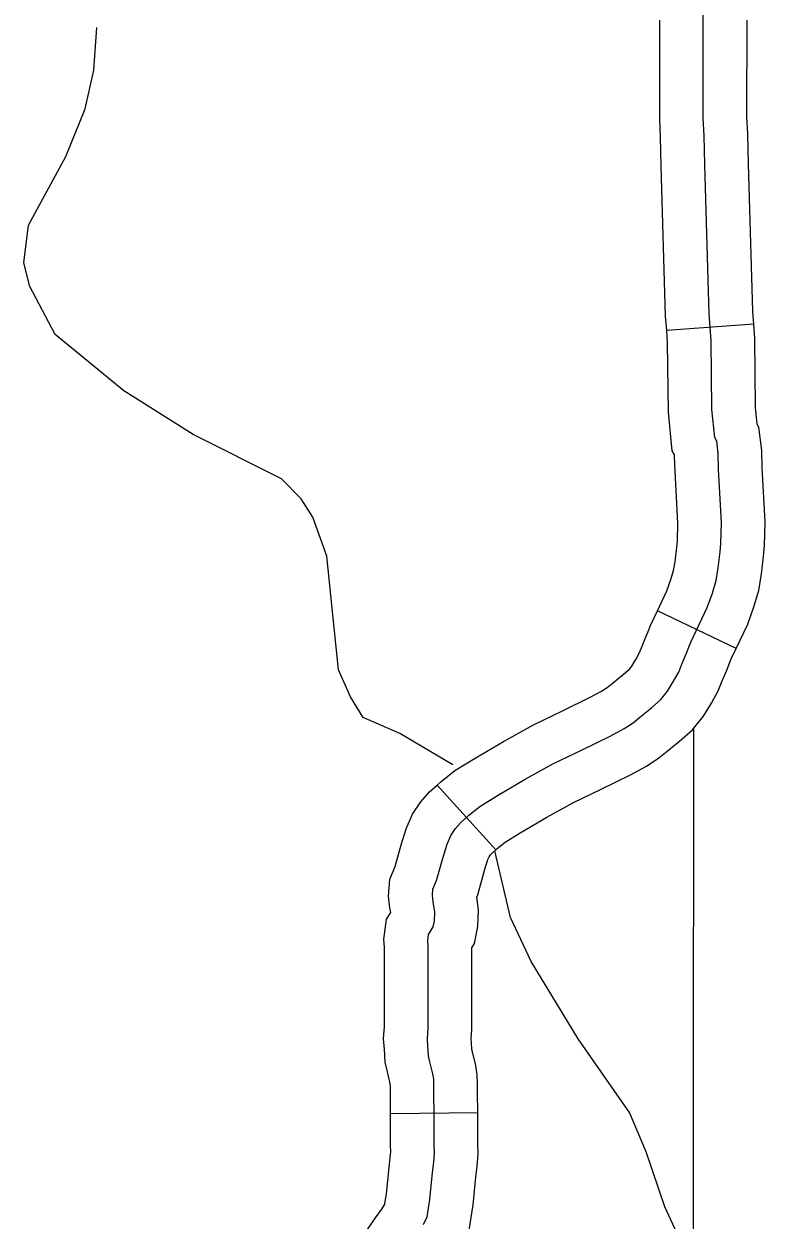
# Model space of a CAD drawing. Extents: x 1377389 to 1380723, y 1168351 to 1170484.
# Drawn here: x 1378767.78 to 1378793.25, y 1169253.33 to 1169294.44 of the extents above; entities that cross this region are included whole.
import ezdxf

# ---------------------------------------------------------------- set-up
doc = ezdxf.new("R2010")
doc.units = 0
doc.layers.add('B_Fill', color=7, linetype='Continuous')

msp = doc.modelspace()

# ---------------------------------------------------------------- linework, layer by layer
at = {"layer": 'B_Fill'}
for p, q in [((1378792.857, 1169284.117), (1378789.865, 1169283.897)), ((1378792.252, 1169272.974), (1378789.544, 1169274.265)), ((1378783.989, 1169266.056), (1378781.976, 1169268.279)), ((1378783.379, 1169257.014), (1378780.379, 1169256.975))]:
    msp.add_line(p, q, dxfattribs=at)
for points in [[(1378781.505, 1169253.181), (1378781.633, 1169253.437), (1378781.722, 1169254.04), (1378781.821, 1169254.968), (1378781.86, 1169255.323), (1378781.89, 1169255.649), (1378781.88, 1169255.915), (1378781.88, 1169256.922), (1378781.87, 1169257.692), (1378781.87, 1169257.959), (1378781.86, 1169258.166), (1378781.831, 1169258.354), (1378781.732, 1169258.768), (1378781.683, 1169258.976), (1378781.663, 1169259.311), (1378781.643, 1169259.558), (1378781.673, 1169259.923), (1378781.669, 1169262.011), (1378781.669, 1169262.753), (1378781.656, 1169262.942), (1378781.683, 1169263.145), (1378781.845, 1169263.401), (1378781.885, 1169263.604), (1378781.899, 1169263.914), (1378781.845, 1169264.265), (1378781.818, 1169264.495), (1378781.831, 1169264.697), (1378781.952, 1169264.994), (1378782.182, 1169265.804), (1378782.317, 1169266.25), (1378782.452, 1169266.547), (1378782.613, 1169266.79), (1378782.789, 1169266.992), (1378783.072, 1169267.249), (1378783.45, 1169267.546), (1378784.057, 1169267.924), (1378785.001, 1169268.477), (1378785.972, 1169269.017), (1378786.943, 1169269.476), (1378787.928, 1169269.962), (1378788.4, 1169270.219), (1378788.71, 1169270.421), (1378788.939, 1169270.61), (1378789.344, 1169270.934), (1378789.667, 1169271.217), (1378789.897, 1169271.501), (1378790.101, 1169271.845), (1378790.277, 1169272.16), (1378790.385, 1169272.43), (1378790.477, 1169272.648), (1378790.544, 1169272.81), (1378790.63, 1169273.012), (1378790.693, 1169273.188), (1378791.259, 1169274.376), (1378791.434, 1169274.876), (1378791.569, 1169275.308), (1378791.637, 1169275.74), (1378791.704, 1169276.293), (1378791.731, 1169276.59), (1378791.745, 1169277.306), (1378791.65, 1169279.128), (1378791.637, 1169279.668), (1378791.583, 1169280.1), (1378791.515, 1169280.222), (1378791.421, 1169281.18), (1378791.394, 1169283.556), (1378791.326, 1169284.474), (1378791.178, 1169289.59), (1378791.151, 1169290.603), (1378791.124, 1169291.197), (1378791.135, 1169303.47)], [(1378789.865, 1169283.897), (1378789.828, 1169284.397), (1378789.679, 1169289.549), (1378789.652, 1169290.549), (1378789.624, 1169291.163), (1378789.627, 1169294.564)], [(1378792.857, 1169284.117), (1378792.825, 1169284.551), (1378792.677, 1169289.632), (1378792.65, 1169290.657), (1378792.624, 1169291.23), (1378792.627, 1169294.561)], [(1378782.518, 1169268.976), (1378780.694, 1169270.056), (1378779.44, 1169270.598), (1378778.999, 1169271.305), (1378778.591, 1169272.233), (1378778.19, 1169276.143), (1378777.709, 1169277.489), (1378777.31, 1169278.117), (1378776.63, 1169278.797), (1378773.591, 1169280.324), (1378771.21, 1169281.832), (1378768.855, 1169283.761), (1378767.986, 1169285.415), (1378767.781, 1169286.229), (1378767.94, 1169287.515), (1378769.222, 1169289.876), (1378769.889, 1169291.518), (1378770.187, 1169292.848), (1378770.281, 1169294.312)], [(1378789.544, 1169274.265), (1378789.87, 1169274.949), (1378790.01, 1169275.348), (1378790.104, 1169275.649), (1378790.151, 1169275.946), (1378790.212, 1169276.452), (1378790.232, 1169276.672), (1378790.244, 1169277.281), (1378790.151, 1169279.071), (1378790.139, 1169279.556), (1378790.13, 1169279.626), (1378790.053, 1169279.765), (1378789.922, 1169281.098), (1378789.894, 1169283.493), (1378789.865, 1169283.897)], [(1378792.252, 1169272.974), (1378792.648, 1169273.804), (1378792.858, 1169274.404), (1378793.034, 1169274.967), (1378793.123, 1169275.533), (1378793.196, 1169276.135), (1378793.23, 1169276.508), (1378793.245, 1169277.33), (1378793.149, 1169279.186), (1378793.134, 1169279.78), (1378793.035, 1169280.574), (1378792.978, 1169280.678), (1378792.92, 1169281.262), (1378792.893, 1169283.62), (1378792.857, 1169284.117)], [(1378781.976, 1169268.279), (1378782.104, 1169268.395), (1378782.587, 1169268.775), (1378783.281, 1169269.207), (1378784.257, 1169269.78), (1378785.286, 1169270.352), (1378786.29, 1169270.827), (1378787.237, 1169271.294), (1378787.63, 1169271.508), (1378787.82, 1169271.632), (1378787.993, 1169271.774), (1378788.38, 1169272.084), (1378788.582, 1169272.261), (1378788.662, 1169272.36), (1378788.801, 1169272.594), (1378788.921, 1169272.808), (1378788.997, 1169272.999), (1378789.093, 1169273.226), (1378789.161, 1169273.391), (1378789.231, 1169273.557), (1378789.306, 1169273.765), (1378789.544, 1169274.265)], [(1378783.989, 1169266.056), (1378784.04, 1169266.102), (1378784.312, 1169266.316), (1378784.832, 1169266.64), (1378785.745, 1169267.174), (1378786.658, 1169267.682), (1378787.595, 1169268.125), (1378788.618, 1169268.63), (1378789.169, 1169268.929), (1378789.6, 1169269.211), (1378789.885, 1169269.446), (1378790.307, 1169269.784), (1378790.753, 1169270.174), (1378791.131, 1169270.642), (1378791.4, 1169271.096), (1378791.634, 1169271.513), (1378791.774, 1169271.862), (1378791.861, 1169272.07), (1378791.927, 1169272.23), (1378792.028, 1169272.467), (1378792.079, 1169272.612), (1378792.252, 1169272.974)], [(1378790.788, 1169270.25), (1378790.754, 1169229.187)], [(1378780.379, 1169256.975), (1378780.37, 1169257.683), (1378780.37, 1169257.923), (1378780.366, 1169258.013), (1378780.358, 1169258.063), (1378780.273, 1169258.421), (1378780.193, 1169258.756), (1378780.167, 1169259.207), (1378780.138, 1169259.559), (1378780.173, 1169259.983), (1378780.169, 1169262.009), (1378780.169, 1169262.7), (1378780.149, 1169262.988), (1378780.239, 1169263.668), (1378780.384, 1169263.897), (1378780.358, 1169264.064), (1378780.312, 1169264.457), (1378780.351, 1169265.04), (1378780.532, 1169265.484), (1378780.742, 1169266.226), (1378780.91, 1169266.779), (1378781.136, 1169267.277), (1378781.417, 1169267.7), (1378781.714, 1169268.043), (1378781.976, 1169268.279)], [(1378783.379, 1169257.014), (1378783.37, 1169257.702), (1378783.37, 1169257.994), (1378783.355, 1169258.319), (1378783.303, 1169258.645), (1378783.191, 1169259.115), (1378783.172, 1169259.195), (1378783.159, 1169259.415), (1378783.148, 1169259.557), (1378783.173, 1169259.864), (1378783.169, 1169262.012), (1378783.169, 1169262.69), (1378783.261, 1169262.835), (1378783.379, 1169263.423), (1378783.404, 1169263.996), (1378783.338, 1169264.42), (1378783.373, 1169264.505), (1378783.621, 1169265.383), (1378783.723, 1169265.72), (1378783.767, 1169265.816), (1378783.809, 1169265.879), (1378783.863, 1169265.941), (1378783.989, 1169266.056)], [(1378792.38, 1169237.635), (1378792.345, 1169239.415), (1378791.785, 1169247.083), (1378791.502, 1169248.495), (1378791.491, 1169249.475), (1378791.17, 1169250.806), (1378789.8, 1169253.786), (1378789.163, 1169255.668), (1378788.582, 1169257.031), (1378786.827, 1169259.558), (1378785.208, 1169262.21), (1378784.502, 1169263.729), (1378783.966, 1169266.018)], [(1378776.307, 1169248.788), (1378777.807, 1169250.626), (1378779.249, 1169252.525), (1378779.865, 1169253.411), (1378780.081, 1169253.705), (1378780.177, 1169253.878), (1378780.184, 1169253.893), (1378780.234, 1169254.228), (1378780.33, 1169255.13), (1378780.368, 1169255.474), (1378780.387, 1169255.689), (1378780.38, 1169255.888), (1378780.38, 1169256.913), (1378780.379, 1169256.976)], [(1378778.631, 1169246.891), (1378780.164, 1169248.77), (1378781.676, 1169250.761), (1378782.305, 1169251.665), (1378782.614, 1169252.084), (1378782.833, 1169252.483), (1378783.082, 1169252.982), (1378783.211, 1169253.851), (1378783.312, 1169254.806), (1378783.353, 1169255.172), (1378783.392, 1169255.608), (1378783.38, 1169255.943), (1378783.38, 1169256.932), (1378783.379, 1169257.014)]]:
    msp.add_lwpolyline(points, dxfattribs=at)

doc.saveas('drawing.dxf')
